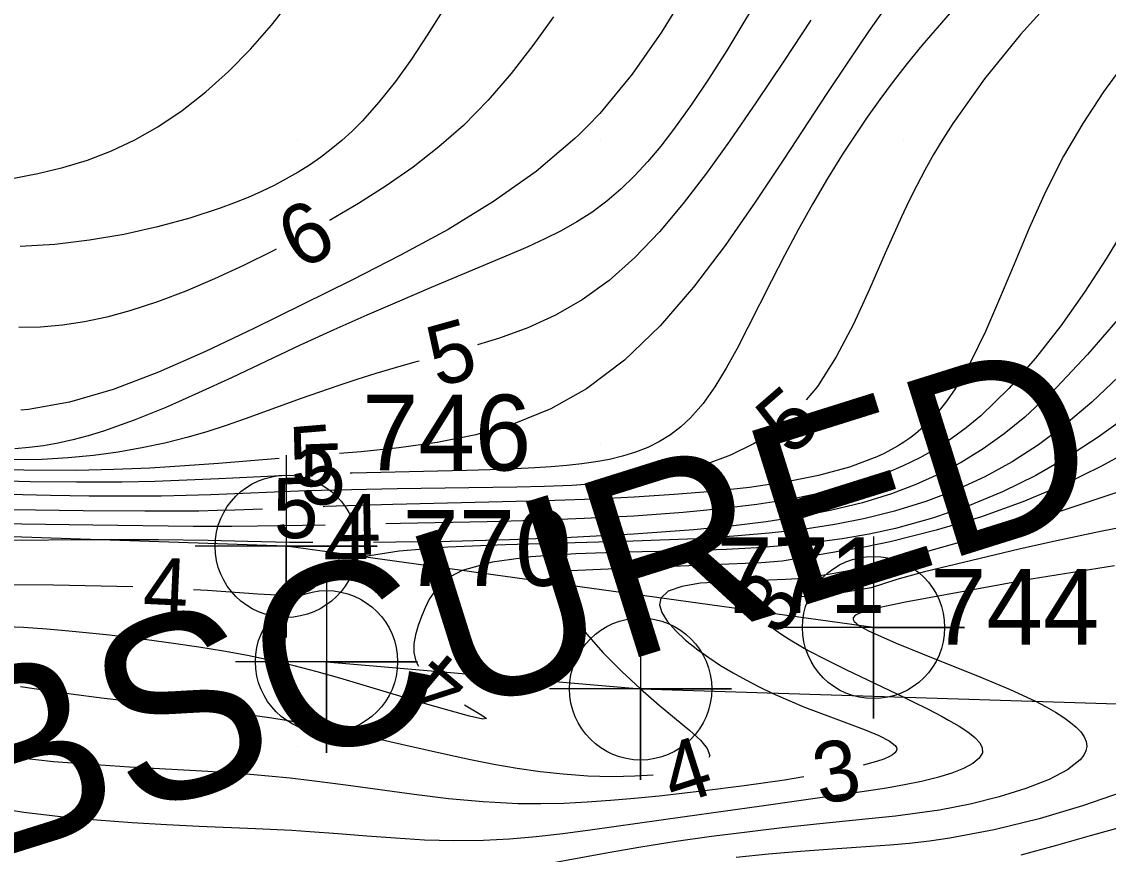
# Model space of a CAD drawing. Extents: x 2602990 to 2605851, y 618069 to 619180.
# Drawn here: x 2603970.91 to 2604006.74, y 618476.46 to 618503.91 of the extents above; entities that cross this region are included whole.
import ezdxf

# ---------------------------------------------------------------- set-up
doc = ezdxf.new("R2010")
doc.units = 0
for name, color, linetype in [('DTM Contours Major', 7, 'Continuous'), ('DTM Contours Major Text', 7, 'Continuous'), ('DTM Contours Minor', 7, 'Continuous'), ('DTM Contours Minor Text', 7, 'Continuous'), ('Exist DTM Breakline', 7, 'Continuous'), ('Exist DTM Breakline Cogo Number', 7, 'Continuous'), ('Exist DTM Breakline Cogo Point CELL', 7, 'Continuous'), ('Exist DTM Crownline', 7, 'Continuous'), ('Exist DTM QL2 LIDAR Elevation Point', 7, 'Continuous'), ('Exist Roads EOP', 7, 'Continuous'), ('PH Exist DTM Obscure Area Text', 7, 'Continuous')]:
    doc.layers.add(name, color=color, linetype=linetype)

# ---------------------------------------------------------------- blocks, each defined once
blk = doc.blocks.new('EXIST DTM BREAKLINE COGO POINT')
at = {"layer": 'Exist DTM Breakline Cogo Point CELL'}
blk.add_lwpolyline([(0, 0.06), (0, -0.06), (0, 0), (0.06, 0), (-0.06, 0)], dxfattribs=at)
blk.add_circle((0, 0), 0.04688, dxfattribs=at)

msp = doc.modelspace()

# ---------------------------------------------------------------- linework, layer by layer
at = {"layer": 'DTM Contours Major'}
for points in [[(2603988.442, 618504.073), (2603987.762, 618503.12), (2603987.046, 618502.197), (2603986.285, 618501.317), (2603985.471, 618500.49), (2603984.666, 618499.779), (2603983.816, 618499.118), (2603982.929, 618498.5), (2603982.013, 618497.92), (2603981.076, 618497.37), (2603981.06, 618497.362)], [(2603979.3, 618496.412), (2603979.174, 618496.346), (2603978.221, 618495.871), (2603977.27, 618495.43), (2603976.325, 618495.028), (2603975.39, 618494.674), (2603974.47, 618494.375), (2603973.721, 618494.173), (2603972.983, 618494.015), (2603972.254, 618493.903), (2603971.533, 618493.84), (2603970.819, 618493.827)], [(2604007.075, 618492.206), (2604006.191, 618491.368), (2604005.281, 618490.591), (2604004.44, 618489.964), (2604003.568, 618489.402), (2604002.66, 618488.903), (2604001.713, 618488.465), (2604000.723, 618488.087), (2603999.686, 618487.767), (2603998.723, 618487.53), (2603997.717, 618487.333), (2603996.661, 618487.173), (2603995.553, 618487.044), (2603994.388, 618486.943), (2603993.16, 618486.865), (2603991.075, 618486.779), (2603986.859, 618486.662), (2603984.961, 618486.582), (2603983.358, 618486.457), (2603982.166, 618486.263), (2603981.897, 618486.185), (2603981.672, 618486.1), (2603981.484, 618486.011), (2603981.327, 618485.917), (2603981.193, 618485.823), (2603981.077, 618485.729), (2603980.925, 618485.594), (2603980.664, 618485.35), (2603980.54, 618485.246), (2603980.412, 618485.158), (2603980.272, 618485.089), (2603980.18, 618485.058), (2603980.08, 618485.033), (2603979.971, 618485.015), (2603979.852, 618485.003), (2603979.72, 618484.996), (2603979.576, 618484.994), (2603979.322, 618485), (2603978.695, 618485.036), (2603977.036, 618485.154), (2603976.575, 618485.181)], [(2603974.577, 618485.273), (2603971.957, 618485.332), (2603968.585, 618485.349)]]:
    msp.add_lwpolyline(points, dxfattribs=at)
at = {"layer": 'DTM Contours Minor'}
for points in [[(2603992.897, 618505.01), (2603992.004, 618503.565), (2603991.038, 618502.178), (2603989.971, 618500.885), (2603989.57, 618500.462), (2603989.293, 618500.189), (2603989.152, 618500.055), (2603987.868, 618498.968), (2603986.465, 618497.977), (2603984.968, 618497.063), (2603983.404, 618496.207), (2603981.797, 618495.388), (2603978.562, 618493.796), (2603976.974, 618493.04), (2603975.424, 618492.358), (2603973.924, 618491.785), (2603972.49, 618491.361), (2603971.135, 618491.121), (2603970.878, 618491.099)], [(2604005.134, 618504.93), (2604003.842, 618503.488), (2604002.652, 618502.02), (2604001.606, 618500.549), (2604001.281, 618500.036), (2604000.976, 618499.525), (2604000.69, 618499.014), (2604000.419, 618498.503), (2604000.162, 618497.989), (2603999.915, 618497.472), (2603999.378, 618496.275), (2603998.858, 618495.086), (2603998.33, 618493.937), (2603997.768, 618492.859), (2603997.146, 618491.883), (2603996.775, 618491.442)], [(2603970.596, 618498.744), (2603971.439, 618498.899), (2603972.266, 618499.1), (2603973.075, 618499.349), (2603973.868, 618499.653), (2603974.642, 618500.016), (2603975.399, 618500.441), (2603976.202, 618500.981), (2603976.98, 618501.594), (2603977.731, 618502.271), (2603978.452, 618503.006), (2603979.141, 618503.789), (2603979.794, 618504.613)], [(2603995.277, 618504.83), (2603994.723, 618503.894), (2603994.156, 618502.963), (2603993.578, 618502.052), (2603992.992, 618501.176), (2603992.399, 618500.351), (2603991.98, 618499.81), (2603991.554, 618499.302), (2603991.118, 618498.829), (2603990.668, 618498.39), (2603990.199, 618497.987), (2603989.707, 618497.621), (2603989.216, 618497.307), (2603988.701, 618497.019), (2603988.161, 618496.75), (2603987.596, 618496.491), (2603987.006, 618496.237), (2603984.415, 618495.148), (2603983.366, 618494.7), (2603982.29, 618494.232), (2603981.196, 618493.746), (2603980.095, 618493.243), (2603977.845, 618492.183), (2603976.742, 618491.671), (2603975.662, 618491.193), (2603974.613, 618490.767), (2603973.603, 618490.408), (2603973.096, 618490.255), (2603972.599, 618490.124), (2603972.111, 618490.015), (2603971.63, 618489.93), (2603971.154, 618489.868), (2603970.682, 618489.829)], [(2603999.519, 618504.559), (2603998.829, 618503.585), (2603998.143, 618502.579), (2603997.454, 618501.542), (2603996.042, 618499.382), (2603995.096, 618497.954), (2603994.105, 618496.53), (2603993.061, 618495.156), (2603991.956, 618493.879), (2603990.783, 618492.745), (2603989.534, 618491.801), (2603988.358, 618491.148), (2603987.133, 618490.655), (2603985.878, 618490.294), (2603984.609, 618490.038), (2603983.346, 618489.859), (2603982.104, 618489.73), (2603981.389, 618489.668)], [(2603984.791, 618504.281), (2603984.281, 618503.46), (2603983.762, 618502.677), (2603983.231, 618501.939), (2603982.689, 618501.255), (2603982.133, 618500.634), (2603981.801, 618500.303), (2603981.462, 618499.994), (2603981.116, 618499.706), (2603980.762, 618499.437), (2603980.397, 618499.184), (2603980.02, 618498.946), (2603979.633, 618498.723), (2603979.231, 618498.511), (2603978.813, 618498.31), (2603978.379, 618498.118), (2603977.927, 618497.936), (2603977.455, 618497.761), (2603976.455, 618497.435), (2603975.39, 618497.145), (2603974.279, 618496.898), (2603973.142, 618496.703), (2603971.997, 618496.567), (2603970.863, 618496.5)], [(2604001.522, 618504.206), (2604000.592, 618503.125), (2604000.106, 618502.528), (2603999.645, 618501.936), (2603999.206, 618501.347), (2603998.787, 618500.758), (2603998.385, 618500.166), (2603997.997, 618499.569), (2603997.48, 618498.734), (2603996.985, 618497.89), (2603996.512, 618497.044), (2603996.059, 618496.202), (2603995.626, 618495.37), (2603994.85, 618493.831), (2603994.495, 618493.137), (2603994.137, 618492.482), (2603993.768, 618491.875), (2603993.38, 618491.327), (2603992.963, 618490.848), (2603992.64, 618490.55), (2603992.297, 618490.29), (2603991.934, 618490.067), (2603991.549, 618489.876), (2603991.143, 618489.716), (2603990.714, 618489.583), (2603990.288, 618489.48), (2603989.842, 618489.396), (2603989.373, 618489.328), (2603988.881, 618489.274), (2603988.365, 618489.231), (2603987.824, 618489.196), (2603986.737, 618489.146), (2603985.575, 618489.111), (2603981.807, 618489.026), (2603981.745, 618489.024)], [(2603996.93, 618503.959), (2603996.033, 618502.607), (2603995.138, 618501.268), (2603994.243, 618499.965), (2603993.487, 618498.912), (2603992.72, 618497.913), (2603991.936, 618496.982), (2603991.125, 618496.132), (2603990.281, 618495.378), (2603989.394, 618494.734), (2603988.512, 618494.232), (2603987.597, 618493.821), (2603986.663, 618493.48), (2603985.937, 618493.257)], [(2604007.288, 618502.576), (2604006.574, 618501.594), (2604005.894, 618500.557), (2604005.263, 618499.472), (2604004.67, 618498.298), (2604004.13, 618497.104), (2604003.629, 618495.919), (2604003.152, 618494.771), (2604002.683, 618493.69), (2604002.206, 618492.704), (2604001.941, 618492.221), (2604001.666, 618491.773), (2604001.376, 618491.361), (2604001.067, 618490.982), (2604000.737, 618490.637), (2604000.38, 618490.325), (2604000.189, 618490.18), (2603999.99, 618490.044), (2603999.783, 618489.914), (2603999.567, 618489.791), (2603999.342, 618489.675), (2603999.107, 618489.566), (2603998.199, 618489.224), (2603997.185, 618488.947), (2603996.082, 618488.726), (2603994.908, 618488.554), (2603993.68, 618488.42), (2603992.417, 618488.318), (2603991.107, 618488.236), (2603989.793, 618488.173), (2603988.489, 618488.126), (2603987.21, 618488.089), (2603983.148, 618487.991), (2603980.902, 618487.921), (2603980.847, 618487.919)], [(2604007.313, 618497.156), (2604006.662, 618496.095), (2604005.946, 618494.993), (2604005.17, 618493.887), (2604004.339, 618492.814), (2604003.458, 618491.812), (2604002.531, 618490.92), (2604002.049, 618490.523), (2604001.555, 618490.161), (2604001.047, 618489.832), (2604000.522, 618489.535), (2603999.978, 618489.267), (2603999.413, 618489.026), (2603998.43, 618488.683), (2603997.387, 618488.401), (2603996.291, 618488.172), (2603995.143, 618487.989), (2603993.95, 618487.844), (2603992.715, 618487.728), (2603991.097, 618487.612), (2603989.457, 618487.526), (2603987.83, 618487.463), (2603986.253, 618487.418), (2603983.402, 618487.362), (2603982.911, 618487.353)], [(2604007.039, 618494.083), (2604006.048, 618492.933), (2604005.031, 618491.849), (2604003.988, 618490.872), (2604003.304, 618490.318), (2604002.605, 618489.822), (2604001.889, 618489.381), (2604001.15, 618488.991), (2604000.386, 618488.647), (2603999.592, 618488.348), (2603998.63, 618488.05), (2603997.622, 618487.801), (2603996.564, 618487.593), (2603995.453, 618487.421), (2603994.288, 618487.279), (2603993.066, 618487.16), (2603991.081, 618487.013), (2603989.031, 618486.904), (2603986.992, 618486.826), (2603985.039, 618486.776), (2603983.248, 618486.747), (2603982.513, 618486.743)], [(2603984.01, 618492.721), (2603983.875, 618492.684), (2603983.221, 618492.498), (2603982.581, 618492.306), (2603981.955, 618492.11), (2603981.338, 618491.907), (2603980.731, 618491.7), (2603980.129, 618491.487), (2603978.28, 618490.814), (2603977.652, 618490.598), (2603977.011, 618490.392), (2603976.354, 618490.201), (2603975.625, 618490.016), (2603974.871, 618489.855), (2603974.09, 618489.719), (2603973.282, 618489.61), (2603972.445, 618489.53), (2603971.579, 618489.479), (2603970.237, 618489.46)], [(2604007.177, 618490.767), (2604006.406, 618490.208), (2604005.396, 618489.551), (2604004.342, 618488.952), (2604003.247, 618488.415), (2604002.11, 618487.942), (2604000.935, 618487.537), (2603999.721, 618487.204), (2603998.853, 618487.016), (2603997.964, 618486.861), (2603997.052, 618486.736), (2603996.113, 618486.638), (2603995.145, 618486.564), (2603994.145, 618486.511), (2603992.481, 618486.458), (2603990.802, 618486.419), (2603989.183, 618486.366), (2603987.7, 618486.266), (2603986.426, 618486.091), (2603985.437, 618485.811), (2603985.055, 618485.614), (2603984.757, 618485.387), (2603984.526, 618485.136), (2603984.349, 618484.868), (2603984.209, 618484.589), (2603984.094, 618484.305), (2603983.983, 618484), (2603983.895, 618483.699), (2603983.844, 618483.401), (2603983.844, 618483.109), (2603983.908, 618482.822), (2603983.991, 618482.658)], [(2603995.275, 618490.138), (2603995.06, 618489.998), (2603994.281, 618489.615), (2603993.454, 618489.311), (2603992.588, 618489.075), (2603991.692, 618488.897), (2603990.827, 618488.773), (2603989.946, 618488.684), (2603989.053, 618488.623), (2603988.149, 618488.585), (2603987.238, 618488.562), (2603983.287, 618488.509), (2603982.282, 618488.492), (2603981.285, 618488.469), (2603980.298, 618488.439), (2603977.148, 618488.31), (2603976.337, 618488.285), (2603975.505, 618488.268), (2603974.342, 618488.262), (2603973.129, 618488.272), (2603971.862, 618488.294), (2603967.719, 618488.383)], [(2604007.68, 618489.89), (2604006.517, 618489.253), (2604005.26, 618488.643), (2604003.922, 618488.078), (2604002.517, 618487.573), (2604001.059, 618487.145), (2603999.546, 618486.762), (2603998.747, 618486.601), (2603995.983, 618486.126), (2603995.287, 618486.072), (2603990.247, 618485.861), (2603988.993, 618485.808), (2603988.708, 618485.359), (2603988.79, 618484.89), (2603989.08, 618484.337), (2603989.527, 618483.729), (2603990.083, 618483.101), (2603990.696, 618482.484), (2603991.317, 618481.91), (2603991.929, 618481.382), (2603992.934, 618480.544), (2603993.287, 618480.219), (2603993.514, 618479.947), (2603993.595, 618479.719), (2603993.566, 618479.652)], [(2603979.396, 618489.505), (2603977.397, 618489.344), (2603976.285, 618489.264), (2603975.137, 618489.195), (2603973.949, 618489.144), (2603972.715, 618489.115), (2603970.979, 618489.12), (2603969.192, 618489.166)], [(2603979.746, 618488.952), (2603979.479, 618488.941), (2603977.406, 618488.839), (2603976.358, 618488.792), (2603975.296, 618488.753), (2603974.214, 618488.729), (2603972.719, 618488.723), (2603971.191, 618488.743), (2603969.64, 618488.782)], [(2604007.08, 618488.41), (2604005.57, 618487.907), (2604004.034, 618487.404), (2604002.49, 618486.925), (2604000.957, 618486.497), (2603999.424, 618486.043), (2603998.833, 618485.924), (2603997.7, 618485.722), (2603996.682, 618485.548), (2603996.094, 618485.515), (2603994.173, 618485.44), (2603993.291, 618485.4), (2603992.676, 618485.29), (2603992.228, 618485.131), (2603991.979, 618484.907), (2603991.94, 618484.687), (2603992.017, 618484.43), (2603992.195, 618484.144), (2603992.462, 618483.839), (2603992.801, 618483.522), (2603993.198, 618483.204), (2603993.563, 618482.943), (2603993.953, 618482.689), (2603994.363, 618482.443), (2603994.787, 618482.208), (2603995.22, 618481.984), (2603995.655, 618481.775), (2603996.085, 618481.581), (2603996.723, 618481.316), (2603997.578, 618480.989), (2603998.723, 618480.564), (2603999.174, 618480.378), (2603999.513, 618480.206), (2603999.714, 618480.045), (2603999.751, 618479.982), (2603999.761, 618479.921), (2603999.743, 618479.86), (2603999.698, 618479.8), (2603999.624, 618479.74), (2603999.523, 618479.681), (2603999.333, 618479.598), (2603999.088, 618479.515), (2603998.652, 618479.403)], [(2603978.849, 618487.841), (2603977.94, 618487.805), (2603977.354, 618487.789), (2603976.748, 618487.777), (2603975.888, 618487.769), (2603974.973, 618487.77), (2603972.937, 618487.788), (2603970.572, 618487.814)], [(2603980.911, 618487.315), (2603978.679, 618487.274), (2603977.838, 618487.267), (2603976.559, 618487.271), (2603973.26, 618487.309), (2603966.234, 618487.409)], [(2604008.177, 618487.427), (2604006.53, 618487.109), (2604004.932, 618486.773), (2604003.798, 618486.515), (2604000.68, 618485.769), (2603999.766, 618485.52), (2603998.917, 618485.242), (2603997.955, 618485.077), (2603997.663, 618485.023), (2603997.367, 618484.98), (2603996.441, 618484.943), (2603996.412, 618484.939)], [(2603980.513, 618486.739), (2603979.738, 618486.743), (2603978.358, 618486.77), (2603977.057, 618486.8), (2603975.421, 618486.825), (2603974.409, 618486.831), (2603973.231, 618486.831), (2603970.368, 618486.809)], [(2604006.937, 618485.975), (2604004.195, 618485.528), (2604001.366, 618485.019), (2604000.05, 618484.772), (2603999.372, 618484.634), (2603998.973, 618484.542), (2603998.808, 618484.499), (2603998.666, 618484.456), (2603998.548, 618484.413), (2603998.42, 618484.351), (2603998.368, 618484.313), (2603998.335, 618484.272), (2603998.326, 618484.251), (2603998.322, 618484.216), (2603998.333, 618484.179), (2603998.357, 618484.14), (2603998.396, 618484.097), (2603998.451, 618484.052), (2603998.522, 618484.003), (2603998.585, 618483.963), (2603998.829, 618483.831), (2603999.032, 618483.734), (2603999.74, 618483.424), (2604000.607, 618483.071), (2604002.553, 618482.289), (2604003.497, 618481.89), (2604004.332, 618481.504), (2604004.686, 618481.321), (2604004.998, 618481.145), (2604005.267, 618480.975), (2604005.495, 618480.81), (2604005.682, 618480.649), (2604005.828, 618480.493), (2604005.938, 618480.334), (2604006.003, 618480.179), (2604006.024, 618480.026), (2604005.999, 618479.874), (2604005.927, 618479.723), (2604005.808, 618479.573), (2604005.391, 618479.249), (2604004.784, 618478.931), (2604004.022, 618478.63), (2604003.142, 618478.355), (2604002.18, 618478.115), (2604001.17, 618477.918), (2604000.691, 618477.844), (2604000.208, 618477.779), (2603999.721, 618477.721), (2603998.73, 618477.618), (2603997.117, 618477.455), (2603995.982, 618477.332), (2603994.826, 618477.195), (2603993.658, 618477.045), (2603992.486, 618476.878), (2603991.319, 618476.693), (2603990.248, 618476.507), (2603988.144, 618476.125)], [(2603985.504, 618481.386), (2603986.084, 618481.049), (2603986.238, 618480.937), (2603986.113, 618480.919), (2603985.679, 618481.013), (2603985.003, 618481.197), (2603984.148, 618481.445), (2603981.4, 618482.264), (2603980.646, 618482.478), (2603979.892, 618482.676), (2603979.128, 618482.854), (2603978.354, 618483.012), (2603977.563, 618483.156), (2603976.752, 618483.287), (2603975.912, 618483.409), (2603975.04, 618483.527), (2603973.805, 618483.68), (2603973.149, 618483.752), (2603972.462, 618483.819), (2603971.739, 618483.879), (2603970.974, 618483.932), (2603968.65, 618484.03)], [(2603995.658, 618483.938), (2603995.754, 618483.859), (2603996.006, 618483.68), (2603996.297, 618483.494), (2603996.837, 618483.184), (2603997.44, 618482.866), (2603998.082, 618482.548), (2603999.994, 618481.639), (2604000.276, 618481.503), (2604000.796, 618481.244), (2604001.26, 618481.003), (2604001.47, 618480.887), (2604001.814, 618480.687), (2604002.104, 618480.497), (2604002.334, 618480.314), (2604002.496, 618480.14), (2604002.582, 618479.971), (2604002.584, 618479.808), (2604002.481, 618479.629), (2604002.272, 618479.457), (2604001.967, 618479.292), (2604001.576, 618479.137), (2604001.109, 618478.994), (2604000.574, 618478.862), (2604000.021, 618478.751), (2603999.418, 618478.646), (2603998.767, 618478.544), (2603997.691, 618478.385), (2603995.304, 618478.05), (2603992.77, 618477.7), (2603989.655, 618477.253), (2603988.755, 618477.134), (2603987.87, 618477.034), (2603986.997, 618476.957), (2603986.134, 618476.912), (2603985.157, 618476.903), (2603984.19, 618476.931), (2603983.232, 618476.987), (2603982.284, 618477.059), (2603981.345, 618477.135), (2603980.414, 618477.205), (2603979.818, 618477.243), (2603978.622, 618477.304), (2603976.766, 618477.382), (2603975.679, 618477.433), (2603974.551, 618477.497), (2603973.387, 618477.583), (2603972.194, 618477.695), (2603970.979, 618477.843), (2603969.747, 618478.031)], [(2603991.735, 618479.066), (2603991.122, 618479.031), (2603990.75, 618479.021), (2603990.367, 618479.019), (2603989.976, 618479.025), (2603989.577, 618479.04), (2603989.171, 618479.064), (2603988.759, 618479.097), (2603988.008, 618479.181), (2603987.246, 618479.291), (2603986.478, 618479.424), (2603985.709, 618479.573), (2603984.944, 618479.735), (2603983.578, 618480.043), (2603982.373, 618480.32), (2603981.772, 618480.454), (2603981.168, 618480.583), (2603980.329, 618480.749), (2603979.634, 618480.871), (2603979.158, 618480.946), (2603978.128, 618481.089), (2603977.051, 618481.218), (2603974.789, 618481.466), (2603973.624, 618481.6), (2603972.451, 618481.75), (2603970.869, 618481.98)], [(2603996.692, 618479.012), (2603996.061, 618478.908), (2603994.727, 618478.716), (2603993.329, 618478.539), (2603991.926, 618478.382), (2603991.118, 618478.3), (2603990.327, 618478.231), (2603989.549, 618478.176), (2603988.783, 618478.139), (2603988.025, 618478.121), (2603987.274, 618478.128), (2603986.125, 618478.185), (2603984.984, 618478.29), (2603983.85, 618478.427), (2603981.599, 618478.739), (2603980.48, 618478.885), (2603979.766, 618478.967), (2603979.048, 618479.038), (2603978.321, 618479.1), (2603977.049, 618479.189), (2603974.464, 618479.336), (2603973.192, 618479.416), (2603971.96, 618479.513), (2603970.791, 618479.64)], [(2604007.198, 618478.507), (2604005.89, 618478.057), (2604004.46, 618477.634), (2604002.977, 618477.268), (2604001.508, 618476.988), (2604000.837, 618476.894), (2604000.181, 618476.82), (2603999.537, 618476.762), (2603998.901, 618476.714), (2603997.642, 618476.633), (2603996.588, 618476.557), (2603995.53, 618476.467), (2603994.466, 618476.358)], [(2604007.295, 618477.386), (2604006.133, 618477.067), (2604004.984, 618476.741), (2604003.854, 618476.427)]]:
    msp.add_lwpolyline(points, dxfattribs=at)
at = {"layer": 'Exist DTM Breakline'}
for points in [[(2603998.996, 618483.937), (2603979.631, 618486.613), (2603947.348, 618487.712), (2603928.925, 618499.28), (2603904.591, 618497.42), (2603872.295, 618515.458), (2603843.562, 618526.895), (2603827.778, 618528.853)], [(2603980.961, 618482.81), (2603991.317, 618481.91), (2604021.685, 618480.962), (2604022.58, 618472.591), (2604032.688, 618438.475), (2604040.417, 618418.201), (2604044.397, 618407.821), (2604049.306, 618391.648), (2604054.884, 618376.066), (2604069.726, 618356.495), (2604081.437, 618334.021), (2604077.048, 618321.258), (2604071.244, 618308.511), (2604061.122, 618272.322)]]:
    msp.add_lwpolyline(points, dxfattribs=at)
msp.add_spline([(2603647.352, 618520.802), (2603704.337, 618541.966), (2603758.983, 618562.663), (2603811.118, 618582.434), (2603865.604, 618602.567), (2603913.966, 618621.231), (2603963.574, 618640.143), (2603974.725, 618636.355), (2603978.77, 618630.138), (2603971.844, 618627.992), (2603956.88, 618621.982), (2603923.969, 618609.772), (2603877.426, 618591.796), (2603827.273, 618571.857), (2603776.875, 618552.809), (2603720.479, 618530.104), (2603675.109, 618514.176), (2603657.355, 618505.354), (2603640.368, 618498.804), (2603619.191, 618491.366), (2603591.676, 618480.386)], degree=3, dxfattribs=at)
at = {"layer": 'Exist DTM Crownline'}
msp.add_spline([(2603233.488, 618380.754), (2603285.185, 618400.095), (2603335.457, 618418.629), (2603390.812, 618439.069), (2603440.087, 618457.325), (2603493.996, 618477.231), (2603542.655, 618495.301), (2603600.808, 618516.867), (2603653.659, 618536.362), (2603706.222, 618555.742), (2603764.811, 618577.593), (2603823.52, 618599.847), (2603878.564, 618620.56), (2603937.951, 618643.078), (2603997.369, 618665.789), (2604036.209, 618680.665), (2604055.311, 618688.017)], degree=3, dxfattribs=at)
at = {"layer": 'Exist DTM QL2 LIDAR Elevation Point'}
for p, q in [((2603980, 618500), (2603980, 618500)), ((2603990, 618500), (2603990, 618500)), ((2604000, 618500), (2604000, 618500)), ((2603980, 618490), (2603980, 618490)), ((2603990, 618490), (2603990, 618490)), ((2604000, 618490), (2604000, 618490)), ((2603980, 618480), (2603980, 618480)), ((2603990, 618480), (2603990, 618480)), ((2604000, 618480), (2604000, 618480))]:
    msp.add_line(p, q, dxfattribs=at)
at = {"layer": 'Exist Roads EOP'}
for points in [[(2603230.17, 618389.98), (2603282.929, 618409.597), (2603332.773, 618427.868), (2603388.167, 618448.413), (2603437.203, 618466.721), (2603490.778, 618486.527), (2603539.039, 618504.558), (2603597.451, 618526.156), (2603651.053, 618545.972), (2603705.208, 618566.084), (2603762.02, 618587.183), (2603820.334, 618609.162), (2603876.341, 618629.99), (2603934.909, 618652.28), (2603996.409, 618675.568), (2604033.216, 618689.957), (2604052.01, 618697.199)], [(2604034.633, 618668.486), (2603984.89, 618650.123), (2603936.767, 618631.654), (2603888.195, 618613.335), (2603837.766, 618594.258), (2603782.918, 618573.705), (2603731.939, 618554.39), (2603671.126, 618532.171), (2603621.822, 618514.106), (2603561.545, 618491.877), (2603506.421, 618471.293), (2603452.163, 618451.33), (2603398.364, 618431.316), (2603341.431, 618410.355), (2603281.65, 618388.199), (2603223.033, 618366.475), (2603185.717, 618352.612)]]:
    msp.add_spline(points, degree=3, dxfattribs=at)

# ---------------------------------------------------------------- block references
at = {"layer": 'Exist DTM Breakline Cogo Point CELL', "xscale": 50, "yscale": 50}
for p in [(2603979.631, 618486.613), (2603998.996, 618483.937), (2603980.961, 618482.81), (2603991.317, 618481.91)]:
    msp.add_blockref('EXIST DTM BREAKLINE COGO POINT', p, dxfattribs=at)

# ---------------------------------------------------------------- texts
at = {"layer": 'DTM Contours Major Text'}
for s, rotation, p in [('6', 28.3457, (2603980.084, 618495.688)), ('4', 357.3607, (2603974.878, 618484.266))]:
    msp.add_text(s, height=2, rotation=rotation, dxfattribs=at).set_placement(p)
at = {"layer": 'DTM Contours Minor Text'}
for s, rotation, p in [('5', 15.5467, (2603984.614, 618491.845)), ('5', 40.9911, (2603996.242, 618489.544)), ('5', 4.6852, (2603979.823, 618488.535)), ('5', 2.0693, (2603980.128, 618487.969)), ('5', 2.2387, (2603979.234, 618486.855)), ('4', 1.0641, (2603981.276, 618486.322)), ('4', 0.1153, (2603980.862, 618485.736)), ('3', 53.0008, (2603995.85, 618483.577)), ('4', 139.941, (2603985.814, 618482.282)), ('4', 17.7501, (2603992.407, 618478.049)), ('3', 11.2722, (2603997.23, 618478.08))]:
    msp.add_text(s, height=2, rotation=rotation, dxfattribs=at).set_placement(p)
at = {"layer": 'Exist DTM Breakline Cogo Number'}
for s, p in [('746', (2603982.131, 618489.113)), ('770', (2603983.461, 618485.31)), ('771', (2603993.817, 618484.41)), ('744', (2604000.86, 618483.366))]:
    msp.add_text(s, height=2.5, dxfattribs=at).set_placement(p)
at = {"layer": 'PH Exist DTM Obscure Area Text'}
msp.add_text('OBSCURED', height=6, rotation=17.4224, dxfattribs=at).set_placement((2603963.411, 618474.22))

doc.saveas('drawing.dxf')
